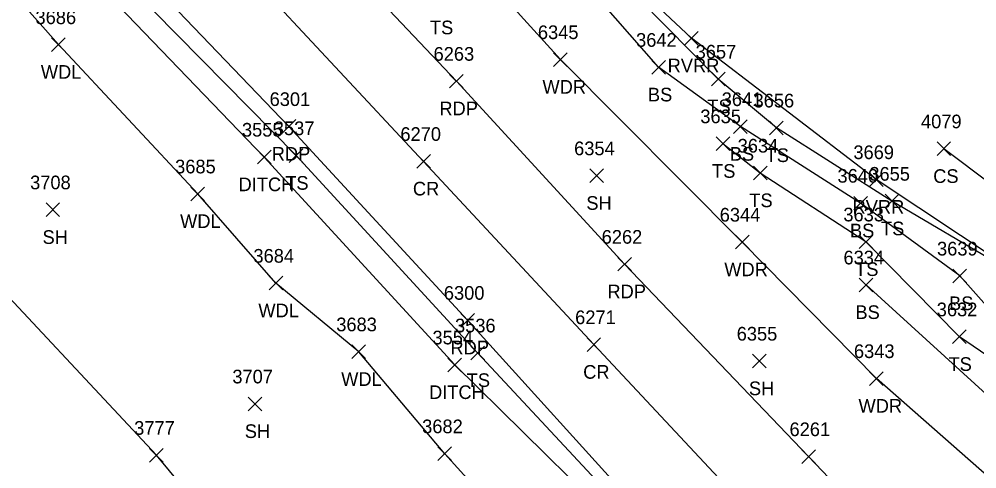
# Model space of a CAD drawing. Extents: x 1482574 to 1485769, y 580696 to 595649.
# Drawn here: x 1484042.1 to 1484182.5, y 582970.7 to 583036.6 of the extents above; entities that cross this region are included whole.
import ezdxf

# ---------------------------------------------------------------- set-up
doc = ezdxf.new("R2010")
doc.units = 0
for name, color, linetype in [('D_A', 7, 'Continuous'), ('D_I', 7, 'Continuous'), ('D_TIC', 7, 'Continuous'), ('DD', 7, 'Continuous'), ('L_A', 7, 'Continuous'), ('L_I', 7, 'Continuous'), ('L_TIC', 7, 'Continuous'), ('LAWA', 7, 'Continuous'), ('LAWE', 7, 'Continuous'), ('LELB', 7, 'Continuous'), ('P_A', 7, 'Continuous'), ('P_I', 7, 'Continuous'), ('P_TIC', 7, 'Continuous'), ('PET', 7, 'Continuous'), ('PRC', 7, 'Continuous')]:
    doc.layers.add(name, color=color, linetype=linetype)

msp = doc.modelspace()

# ---------------------------------------------------------------- linework, layer by layer
at = {"layer": 'D_TIC'}
for points in [[(1484077.03, 583015.39), (1484079.03, 583017.39)], [(1484079.03, 583015.39), (1484077.03, 583017.39)], [(1484104.95, 582984.95), (1484106.95, 582986.95)], [(1484106.95, 582984.95), (1484104.95, 582986.95)]]:
    msp.add_lwpolyline(points, dxfattribs=at)
at = {"layer": 'DD'}
msp.add_lwpolyline([(1484171.4, 582915.6), (1484162.64, 582926.97), (1484136.02, 582956.39), (1484105.95, 582985.95), (1484078.03, 583016.39), (1484050.41, 583045.09), (1484023.91, 583073.18), (1484012.19, 583086.75)], dxfattribs=at)
at = {"layer": 'L_TIC'}
for points in [[(1484139.65, 583032.8), (1484141.65, 583034.8)], [(1484141.65, 583032.8), (1484139.65, 583034.8)], [(1484046.87, 583031.86), (1484048.87, 583033.86)], [(1484048.87, 583031.86), (1484046.87, 583033.86)], [(1484120.45, 583029.67), (1484122.45, 583031.66)], [(1484122.45, 583029.67), (1484120.45, 583031.66)], [(1484134.83, 583028.54), (1484136.83, 583030.54)], [(1484136.83, 583028.54), (1484134.83, 583030.54)], [(1484143.57, 583026.82), (1484145.57, 583028.82)], [(1484145.57, 583026.82), (1484143.57, 583028.82)], [(1484146.82, 583019.86), (1484148.82, 583021.86)], [(1484148.82, 583019.86), (1484146.82, 583021.86)], [(1484152.11, 583019.66), (1484154.11, 583021.66)], [(1484154.11, 583019.66), (1484152.11, 583021.66)], [(1484144.26, 583017.35), (1484146.26, 583019.35)], [(1484146.26, 583017.35), (1484144.26, 583019.35)], [(1484081.7, 583015.6), (1484083.7, 583017.6)], [(1484083.7, 583015.6), (1484081.7, 583017.6)], [(1484176.64, 583016.6), (1484178.63, 583018.6)], [(1484178.63, 583016.6), (1484176.64, 583018.6)], [(1484125.75, 583012.66), (1484127.75, 583014.66)], [(1484127.75, 583012.66), (1484125.75, 583014.66)], [(1484149.72, 583013.05), (1484151.72, 583015.05)], [(1484151.72, 583013.05), (1484149.72, 583015.05)], [(1484166.74, 583012.09), (1484168.74, 583014.09)], [(1484168.74, 583012.09), (1484166.74, 583014.09)], [(1484067.28, 583010), (1484069.28, 583012)], [(1484069.28, 583010), (1484067.28, 583012)], [(1484164.44, 583008.64), (1484166.44, 583010.63)], [(1484166.44, 583008.64), (1484164.44, 583010.63)], [(1484169.02, 583008.93), (1484171.02, 583010.93)], [(1484171.02, 583008.93), (1484169.02, 583010.93)], [(1484046.06, 583007.67), (1484048.05, 583009.67)], [(1484048.05, 583007.67), (1484046.06, 583009.67)], [(1484147.1, 583002.94), (1484149.09, 583004.94)], [(1484149.09, 583002.94), (1484147.1, 583004.94)], [(1484165.22, 583002.98), (1484167.22, 583004.97)], [(1484167.22, 583002.98), (1484165.22, 583004.97)], [(1484178.96, 582997.97), (1484180.96, 582999.97)], [(1484180.96, 582997.97), (1484178.96, 582999.97)], [(1484078.76, 582996.92), (1484080.75, 582998.92)], [(1484080.75, 582996.92), (1484078.76, 582998.92)], [(1484165.24, 582996.67), (1484167.24, 582998.67)], [(1484167.24, 582996.67), (1484165.24, 582998.67)], [(1484178.91, 582989.07), (1484180.91, 582991.07)], [(1484180.91, 582989.07), (1484178.91, 582991.07)], [(1484090.89, 582986.87), (1484092.89, 582988.87)], [(1484092.89, 582986.87), (1484090.89, 582988.87)], [(1484108.3, 582986.71), (1484110.3, 582988.71)], [(1484110.3, 582986.71), (1484108.3, 582988.71)], [(1484149.58, 582985.51), (1484151.58, 582987.51)], [(1484151.58, 582985.51), (1484149.58, 582987.51)], [(1484166.76, 582982.95), (1484168.76, 582984.95)], [(1484168.76, 582982.95), (1484166.76, 582984.95)], [(1484075.69, 582979.24), (1484077.69, 582981.24)], [(1484077.69, 582979.24), (1484075.69, 582981.24)], [(1484103.49, 582971.94), (1484105.49, 582973.93)], [(1484105.49, 582971.94), (1484103.49, 582973.93)], [(1484061.23, 582971.71), (1484063.23, 582973.71)], [(1484063.23, 582971.71), (1484061.23, 582973.71)]]:
    msp.add_lwpolyline(points, dxfattribs=at)
at = {"layer": 'LAWA'}
for points in [[(1484030.1, 582876.48), (1484068.82, 582874.52), (1484105.76, 582889.47), (1484105.57, 582918.95), (1484081.28, 582949.76), (1484062.23, 582972.71), (1484033.59, 583003.27), (1484005.46, 583038.35), (1483989.3, 583058.08), (1483962.79, 583084.49), (1483933.09, 583114.83), (1483908.74, 583144.04), (1483882.23, 583166.93), (1483868.61, 583172.26)], [(1484191.28, 582963.31), (1484167.76, 582983.95), (1484148.09, 583003.94), (1484121.45, 583030.67), (1484097.6, 583056.94), (1484072.25, 583077.03), (1484053.46, 583096.65), (1484039.38, 583112.63)], [(1484153.96, 582917.61), (1484134.68, 582935.09), (1484118.83, 582957.09), (1484104.49, 582972.93), (1484091.89, 582987.87), (1484079.75, 582997.92), (1484068.28, 583011), (1484047.87, 583032.86), (1484030.91, 583051.96), (1484004.4, 583078.79)]]:
    msp.add_lwpolyline(points, dxfattribs=at)
at = {"layer": 'LAWE'}
msp.add_lwpolyline([(1484186.34, 583000.76), (1484167.74, 583013.09), (1484140.65, 583033.8), (1484132.15, 583041.83), (1484121.17, 583053.86), (1484109.84, 583058.86), (1484101.22, 583071.6), (1484089.05, 583076.42), (1484076.84, 583092.68), (1484065.59, 583103.34), (1484051.02, 583117.19), (1484033.46, 583132.09), (1484003.39, 583167.86), (1483986.55, 583190.93), (1483965.64, 583217.6), (1483954.08, 583231.16)], dxfattribs=at)
at = {"layer": 'LELB'}
for points in [[(1484222.47, 582971.96), (1484213.71, 582976.45), (1484205.43, 582982.54), (1484191.39, 582991.48), (1484186.11, 583000.47), (1484170.02, 583009.93), (1484153.11, 583020.66), (1484144.57, 583027.82), (1484117.52, 583055.22), (1484110.53, 583057.25), (1484099.05, 583070.82), (1484087.86, 583075.53), (1484077.28, 583087.4), (1484061.39, 583104.48), (1484045.59, 583118.59)], [(1484193.72, 582983.56), (1484179.96, 582998.97), (1484165.44, 583009.64), (1484147.82, 583020.86), (1484135.83, 583029.54), (1484121.13, 583046.33), (1484107.17, 583054.73), (1484093.34, 583069.03), (1484081.42, 583075.83), (1484071.82, 583089.01), (1484054.1, 583105.9), (1484045.96, 583115.85)], [(1484402.9, 582726.21), (1484402.79, 582730.01), (1484384.34, 582736.92), (1484350.52, 582752.18), (1484323.04, 582770.42), (1484293.61, 582794.8), (1484265.96, 582821.75), (1484239.84, 582849.66), (1484213.41, 582877.57), (1484187.41, 582904.81), (1484164.54, 582928.94), (1484137.38, 582957.59), (1484109.3, 582987.71), (1484082.7, 583016.6), (1484054.89, 583044.87), (1484027.97, 583073.07), (1484014.36, 583088.28)], [(1484212.29, 582963.1), (1484194.39, 582980.19), (1484179.91, 582990.07), (1484166.22, 583003.97), (1484150.72, 583014.05), (1484145.26, 583018.35)], [(1484464.85, 582810.97), (1484442.2, 582833.83), (1484411.85, 582858.29), (1484380.38, 582883.3), (1484340.38, 582909.27), (1484303.89, 582933.42), (1484271.86, 582956.89), (1484236.65, 582977.98), (1484206.55, 582995.88), (1484177.64, 583017.6)], [(1484212.66, 582958.59), (1484200.52, 582969.41), (1484186.56, 582979.16), (1484166.24, 582997.67)]]:
    msp.add_lwpolyline(points, dxfattribs=at)
at = {"layer": 'P_TIC'}
for points in [[(1484105.21, 583026.51), (1484107.21, 583028.5)], [(1484107.21, 583026.51), (1484105.21, 583028.5)], [(1484080.64, 583019.87), (1484082.64, 583021.87)], [(1484082.64, 583019.87), (1484080.64, 583021.87)], [(1484100.38, 583014.76), (1484102.38, 583016.76)], [(1484102.38, 583014.76), (1484100.38, 583016.76)], [(1484129.84, 582999.7), (1484131.84, 583001.7)], [(1484131.84, 582999.7), (1484129.84, 583001.7)], [(1484106.83, 582991.49), (1484108.83, 582993.49)], [(1484108.83, 582991.49), (1484106.83, 582993.49)], [(1484125.34, 582987.92), (1484127.34, 582989.92)], [(1484127.34, 582987.92), (1484125.34, 582989.92)], [(1484156.81, 582971.51), (1484158.81, 582973.51)], [(1484158.81, 582971.51), (1484156.81, 582973.51)]]:
    msp.add_lwpolyline(points, dxfattribs=at)
at = {"layer": 'PET'}
for points in [[(1484491.08, 582753.94), (1484493.22, 582746.26), (1484462.76, 582739.1), (1484431.88, 582736.4), (1484400.51, 582737.99), (1484369.56, 582746.76), (1484340.37, 582760.44), (1484314.77, 582778.92), (1484290.06, 582800.8), (1484263.27, 582827.56), (1484237.31, 582854.83), (1484211.32, 582882.47), (1484185.75, 582909.27), (1484159.34, 582935.73), (1484133.56, 582964.07), (1484107.83, 582992.49), (1484081.64, 583020.87), (1484054.98, 583048.7), (1484028.69, 583076.2), (1484015.92, 583089.84)], [(1484488.73, 582762.43), (1484458.42, 582759.47), (1484428.1, 582761.56), (1484397.39, 582767.41), (1484367.33, 582777), (1484339.02, 582792.83), (1484318.92, 582808.53), (1484293.05, 582832.28), (1484266.16, 582858.48), (1484239.66, 582886.48), (1484211.15, 582916.1), (1484184.88, 582944.15), (1484157.81, 582972.51), (1484130.84, 583000.7), (1484106.21, 583027.51), (1484077.55, 583057.77), (1484051.19, 583086.4)]]:
    msp.add_lwpolyline(points, dxfattribs=at)
at = {"layer": 'PRC'}
msp.add_lwpolyline([(1484049.41, 583070.99), (1484075.46, 583043.5), (1484101.38, 583015.76), (1484126.34, 582988.92), (1484152.35, 582961.13), (1484177.88, 582934.09), (1484203.24, 582907.12), (1484228.69, 582880.03), (1484254.53, 582852.85), (1484280.74, 582825.88), (1484302.69, 582805.16), (1484325.66, 582786.45), (1484351.27, 582770.37), (1484379.25, 582758.35), (1484409.57, 582750.74), (1484442.81, 582748.51), (1484469.16, 582749.53), (1484491.08, 582753.94)], dxfattribs=at)

# ---------------------------------------------------------------- texts
at = {"layer": 'D_A'}
for p in [(1484074.27, 583011.39), (1484102.19, 582980.95)]:
    msp.add_text('DITCH', height=2, dxfattribs=at).set_placement(p)
at = {"layer": 'D_I'}
for s, p in [('3555', (1484074.77, 583019.39)), ('3554', (1484102.69, 582988.95))]:
    msp.add_text(s, height=2, dxfattribs=at).set_placement(p)
at = {"layer": 'L_A'}
for s, p in [('TS', (1484102.32, 583034.37)), ('RVRR', (1484137.16, 583028.8)), ('WDL', (1484045.29, 583027.86)), ('WDR', (1484118.81, 583025.67)), ('BS', (1484134.27, 583024.54)), ('TS', (1484142.98, 583022.82)), ('BS', (1484146.26, 583015.86)), ('TS', (1484151.52, 583015.66)), ('TS', (1484143.67, 583013.35)), ('CS', (1484176.08, 583012.6)), ('TS', (1484081.11, 583011.6)), ('SH', (1484125.24, 583008.66)), ('TS', (1484149.13, 583009.05)), ('RVRR', (1484164.26, 583008.09)), ('WDL', (1484065.7, 583006)), ('BS', (1484163.88, 583004.63)), ('TS', (1484168.43, 583004.93)), ('SH', (1484045.54, 583003.67)), ('WDR', (1484145.46, 582998.94)), ('TS', (1484164.63, 582998.97)), ('WDL', (1484077.17, 582992.92)), ('BS', (1484178.4, 582993.97)), ('BS', (1484164.68, 582992.67)), ('TS', (1484178.32, 582985.07)), ('WDL', (1484089.31, 582982.87)), ('TS', (1484107.71, 582982.71)), ('SH', (1484149.07, 582981.51)), ('WDR', (1484165.13, 582978.95)), ('SH', (1484075.18, 582975.24))]:
    msp.add_text(s, height=2, dxfattribs=at).set_placement(p)
at = {"layer": 'L_I'}
for s, p in [('3686', (1484044.51, 583035.86)), ('6345', (1484118.14, 583033.67)), ('3642', (1484132.53, 583032.54)), ('3657', (1484141.26, 583030.82)), ('3641', (1484145.08, 583023.86)), ('3656', (1484149.75, 583023.66)), ('3635', (1484141.95, 583021.35)), ('3537', (1484079.44, 583019.6)), ('4079', (1484174.29, 583020.6)), ('6354', (1484123.45, 583016.66)), ('3634', (1484147.42, 583017.05)), ('3669', (1484164.38, 583016.09)), ('3685', (1484064.97, 583014)), ('3640', (1484162.05, 583012.64)), ('3655', (1484166.72, 583012.93)), ('3708', (1484043.72, 583011.67)), ('6344', (1484144.79, 583006.94)), ('3633', (1484162.91, 583006.97)), ('3639', (1484176.64, 583001.97)), ('3684', (1484076.45, 583000.92)), ('6334', (1484162.93, 583000.67)), ('3632', (1484176.6, 582993.07)), ('3683', (1484088.59, 582990.87)), ('3536', (1484105.99, 582990.71)), ('6355', (1484147.28, 582989.51)), ('6343', (1484164.46, 582986.95)), ('3707', (1484073.36, 582983.24)), ('3682', (1484101.18, 582975.94)), ('3777', (1484058.97, 582975.71))]:
    msp.add_text(s, height=2, dxfattribs=at).set_placement(p)
at = {"layer": 'P_A'}
for s, p in [('RDP', (1484103.7, 583022.51)), ('RDP', (1484079.13, 583015.87)), ('CR', (1484099.82, 583010.76)), ('RDP', (1484128.33, 582995.7)), ('RDP', (1484105.32, 582987.49)), ('CR', (1484124.78, 582983.92))]:
    msp.add_text(s, height=2, dxfattribs=at).set_placement(p)
at = {"layer": 'P_I'}
for s, p in [('6263', (1484102.85, 583030.5)), ('6301', (1484078.82, 583023.87)), ('6270', (1484097.99, 583018.76)), ('6262', (1484127.49, 583003.7)), ('6300', (1484104.36, 582995.49)), ('6271', (1484123.6, 582991.92)), ('6261', (1484155.02, 582975.51))]:
    msp.add_text(s, height=2, dxfattribs=at).set_placement(p)

doc.saveas('drawing.dxf')
